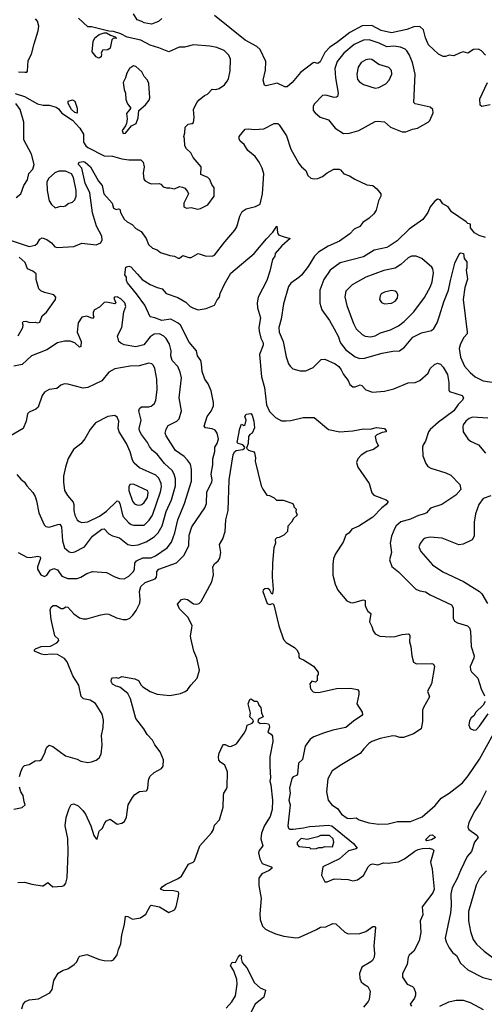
# Model space of a CAD drawing. Extents: x 1921360 to 2014538, y 768294 to 907744.
# Tile 378 of 412: x 1996944 to 2000905, y 859853 to 868250. Entities that reach past the tile are written whole.
import ezdxf

# ---------------------------------------------------------------- set-up
doc = ezdxf.new("R2010")
doc.units = 0

msp = doc.modelspace()

# ---------------------------------------------------------------- linework, layer by layer
at = {"layer": '0CON10XD'}
for points in [[(1998155, 868261.4), (1998126.2, 868235), (1998067.7, 868212.3), (1998005, 868224.7), (1997985, 868235.6), (1997945, 868247.8), (1997915, 868300)], [(2000694.2, 867965.8), (2000645, 867942), (2000605, 867946.7), (2000575, 867936.2), (2000555, 867936.2), (2000515, 867956.2), (2000430.8, 868035), (2000404.4, 868095), (2000387.1, 868165), (2000355, 868191.4), (2000305, 868190.8), (2000245, 868166.9), (2000115, 868137.9), (2000025, 868159.1), (1999945, 868201.7), (1999865, 868199), (1999758.3, 868141.7), (1999645, 868052.4), (1999587.9, 868015), (1999545, 867970.5), (1999505, 867890), (1999485, 867877.5), (1999455, 867886), (1999445, 867881.2), (1999339.4, 867800.6), (1999267.1, 867715), (1999223.6, 867676.4), (1999205, 867676.7), (1999138.3, 867708.3), (1999045, 867686.7), (1999030.7, 867690.7), (1999019.2, 867735), (1999039.5, 867820.5), (1999041.5, 867895), (1998993.3, 867995), (1998965, 868023.1), (1998865, 868075.9), (1998605, 868285.7)], [(1996905, 867620.8), (1996985.2, 867595.2), (1997095, 867532.1), (1997145, 867521.9), (1997195, 867520.6), (1997255, 867503.1), (1997275, 867488.9), (1997304, 867454), (1997395, 867392.4), (1997455.2, 867325.2), (1997486.4, 867275), (1997488.8, 867205), (1997508.5, 867175), (1997525, 867161.2), (1997665, 867088), (1997735, 867085.8), (1997814.4, 867064.4), (1997875.4, 867055.4), (1997976.7, 867055), (1997996, 867035), (1998005.8, 866995), (1997997.7, 866942.3), (1998001.1, 866891.1), (1998013.3, 866875), (1998045, 866858), (1998065, 866850.8), (1998134.2, 866854.2), (1998148.1, 866848.1), (1998167.5, 866825), (1998195, 866816), (1998225, 866817.5), (1998265, 866809.2), (1998305, 866828), (1998333.3, 866823.3), (1998353, 866813), (1998375.8, 866785.8), (1998383.3, 866765), (1998343.3, 866685), (1998343.9, 866653.9), (1998365, 866642.5), (1998405, 866647.5), (1998464.1, 866634.1), (1998485, 866638.8), (1998548.3, 866671.7), (1998603.3, 866745), (1998602, 866815), (1998581.2, 866845), (1998566.1, 866886.1), (1998547.5, 866905), (1998489.3, 866929.3), (1998491.2, 866995), (1998423.3, 867075), (1998403.3, 867115), (1998365, 867150), (1998351.2, 867175), (1998350, 867235), (1998342.5, 867255), (1998351.2, 867285), (1998353.8, 867335), (1998379.3, 867360.7), (1998415, 867364), (1998425, 867372.5), (1998431.2, 867415), (1998425.8, 867485), (1998454.5, 867545.5), (1998473.4, 867566.6), (1998520, 867605), (1998545, 867616), (1998585, 867658), (1998615, 867656.2), (1998645.7, 867664.3), (1998690, 867695), (1998714.1, 867725.9), (1998724.1, 867745.9), (1998737.5, 867815), (1998742, 867915), (1998726.8, 867946.8), (1998688.3, 867988.3), (1998624.1, 868014.1), (1998565, 868025.8), (1998425, 868035.8), (1998350, 868015), (1998302.5, 868015), (1998215, 867975.8), (1998131.1, 868011.1), (1998055, 868034.4), (1997975.9, 868075.9), (1997860.6, 868100.6), (1997805, 868130.4), (1997745, 868150), (1997702.9, 868152.9), (1997555, 868188.9), (1997525, 868190.8), (1997444.7, 868264.7)], [(1996933.3, 867806.7), (1996987.6, 867802.4), (1997005, 867804.2), (1997009.7, 867810.3), (1997017.3, 867902.7), (1997044.3, 867955), (1997065.8, 868044.2), (1997102, 868155), (1997106, 868195), (1997095, 868237.5), (1997077.3, 868257.3)], [(1997615, 867922), (1997595, 867933.8), (1997561.9, 867975), (1997570.8, 868065), (1997583.9, 868096.1), (1997622.5, 868125), (1997665, 868138.8), (1997685, 868138.8), (1997718.3, 868118.3), (1997757.5, 868105), (1997767.5, 868095), (1997765, 868090), (1997745, 868092.5), (1997730.5, 868079.5), (1997715, 868008), (1997695, 867994.2), (1997650.7, 867989.3), (1997637.5, 867965), (1997642.5, 867955), (1997638, 867935), (1997625, 867924), (1997615, 867922)], [(1999705, 867280), (1999755, 867284), (1999835.6, 867304.4), (1999975, 867382), (1999995, 867386), (2000055, 867378.8), (2000105, 867333.8), (2000203.6, 867293.6), (2000235, 867293.3), (2000292.5, 867317.5), (2000335, 867326), (2000427.5, 867375), (2000440.7, 867389.3), (2000470, 867455), (2000466.2, 867485), (2000445, 867503.8), (2000315, 867534), (2000304, 867545), (2000316.9, 867785), (2000294.2, 867884.2), (2000265, 867954), (2000245, 867985.8), (2000229.8, 867999.8), (2000190, 868015), (2000135, 868023.2), (2000075, 868019.7), (2000008.7, 868051.3), (1999925, 868077.3), (1999875, 868075.4), (1999795, 868037.5), (1999706.5, 867965), (1999652.1, 867895), (1999630, 867835), (1999635.3, 867755.3), (1999660, 867625), (1999654.2, 867595.8), (1999645, 867588.8), (1999625, 867587.5), (1999555, 867608), (1999526.1, 867603.9), (1999455, 867530), (1999445, 867510), (1999446.7, 867475), (1999463.3, 867455), (1999505, 867420), (1999575.8, 867395.8), (1999634.4, 867324.4), (1999705, 867280)], [(2000915, 867947.5), (2000881.2, 867985), (2000855, 867999.2), (2000814.2, 867995.8), (2000765, 867963.8), (2000725, 867976.7), (2000694.2, 867965.8)], [(1999975, 867667.5), (2000005, 867670.8), (2000065, 867702.5), (2000095, 867734), (2000118.1, 867785), (2000115, 867817.5), (2000092.7, 867842.7), (2000005, 867866.9), (1999945, 867910.8), (1999925, 867914.6), (1999895, 867908.2), (1999856, 867884), (1999830, 867845), (1999817.7, 867785), (1999825, 867740), (1999840.5, 867720.5), (1999875, 867696.9), (1999975, 867667.5)], [(1997825, 867280), (1997845, 867282), (1997896.1, 867343.9), (1997936.7, 867365), (1997953, 867413), (1997960, 867475), (1998016, 867525), (1998048, 867565), (1998053.8, 867585), (1998044, 867705), (1998034.2, 867734.2), (1998005.9, 867765.9), (1997985.9, 867805.9), (1997935, 867850), (1997915, 867856.7), (1997880, 867835), (1997856, 867795), (1997846, 867755), (1997826.2, 867715), (1997834.2, 867655), (1997846, 867625), (1997849.5, 867569.5), (1997864.1, 867534.1), (1997890, 867495), (1997855, 867450), (1997860, 867405), (1997853.3, 867365), (1997846.1, 867343.9), (1997816.7, 867305), (1997825, 867280)], [(2000955, 867524), (2000885, 867508.8), (2000871.2, 867521.2), (2000868.2, 867575), (2000932.2, 867715)], [(1996915, 866733.8), (1996953.8, 866765), (1996978, 866835), (1997011.2, 866885), (1997022.3, 866937.7), (1997055.7, 866975), (1997066, 867015), (1997045, 867103.3), (1996978, 867225), (1996980, 867375), (1996947.3, 867485), (1996911.5, 867535)], [(1997435, 867452.5), (1997415, 867458.9), (1997384.5, 867485), (1997356.2, 867535), (1997357.5, 867555), (1997395, 867567.5), (1997413.8, 867555), (1997434.4, 867495), (1997435, 867452.5)], [(1997501.1, 867035), (1997546.1, 866995), (1997615, 866874.2), (1997647.1, 866835), (1997661.5, 866765), (1997733.1, 866685), (1997745, 866642), (1997765, 866630.6), (1997785, 866638.6), (1997797.5, 866635), (1997801.9, 866605), (1997835, 866548), (1997861.2, 866525), (1997903, 866503), (1997935, 866468.8), (1997978.8, 866445), (1998023, 866383), (1998041.9, 866331.9), (1998075, 866301.4), (1998115, 866288), (1998145, 866264.3), (1998225, 866239.2), (1998265, 866234), (1998295, 866217.5), (1998305, 866217.5), (1998335, 866240), (1998385, 866222.9), (1998405, 866222.9), (1998465, 866255.8), (1998525, 866236.9), (1998585, 866234.2), (1998605, 866242), (1998693.1, 866355), (1998778.6, 866455), (1998794.2, 866485), (1998821.4, 866575), (1998842, 866615), (1998875, 866637.5), (1998955, 866656), (1998994, 866676), (1999013.6, 866765), (1999025.4, 866934.6), (1999011.5, 866985), (1998986.7, 867035), (1998952.5, 867085), (1998888.8, 867135), (1998857.3, 867187.3), (1998823.8, 867215), (1998813.8, 867235), (1998816.4, 867253.6), (1998865, 867316.7), (1998895, 867320), (1998945, 867314), (1999025, 867320.8), (1999115, 867363.8), (1999145, 867364), (1999157.5, 867355), (1999219.5, 867259.5), (1999255.5, 867145), (1999322.5, 867025), (1999345.6, 866995.6), (1999383.8, 866965), (1999401.2, 866921.2), (1999425, 866900), (1999455, 866893.8), (1999486.4, 866896.4), (1999525, 866912.5), (1999564.5, 866945.5), (1999623.3, 866975), (1999666.8, 866976.8), (1999679.7, 866969.7), (1999706.4, 866936.4), (1999755, 866918.8), (1999800.5, 866890.5), (1999905, 866842.5), (1999955, 866836.2), (1999987.7, 866807.7), (2000022, 866765), (2000023.8, 866745), (2000002.5, 866705), (1999984.2, 866625.8), (1999964.2, 866595.8), (1999923.2, 866556.8), (1999870, 866520), (1999844.3, 866485.7), (1999795.7, 866464.3), (1999759.4, 866425), (1999669.5, 866360.5), (1999575, 866320), (1999492.1, 866267.9), (1999456.9, 866235), (1999404.3, 866145), (1999347.4, 866072.6), (1999325, 866050.8), (1999255.4, 866004.6), (1999235.4, 865974.6), (1999193.6, 865826.4), (1999172.2, 865695), (1999154.4, 865625), (1999155.5, 865585), (1999190.4, 865505), (1999217.1, 865375), (1999235.7, 865315.7), (1999248.8, 865295), (1999273.4, 865273.4), (1999335, 865256), (1999385, 865256), (1999445, 865284), (1999515, 865351.2), (1999545, 865356), (1999635, 865314.3), (1999665, 865292.5), (1999686.2, 865265), (1999704.1, 865224.1), (1999744.4, 865174.4), (1999759.7, 865139.7), (1999785, 865120), (1999805, 865120), (1999845.8, 865135.8), (1999860.3, 865130.3), (1999896.2, 865095), (1999953.4, 865073.4), (2000055, 865082), (2000135, 865102), (2000255, 865152.9), (2000315, 865157.5), (2000355, 865172.9), (2000426.2, 865235), (2000445, 865276.7), (2000479.5, 865310.5), (2000505, 865320), (2000531.2, 865311.2), (2000555, 865286.7), (2000591.5, 865225), (2000602.5, 865155), (2000602.9, 865095), (2000609.2, 865079.2), (2000717.5, 865045), (2000728.8, 865025), (2000719.2, 865005), (2000682.5, 864967.5), (2000646.5, 864915), (2000515, 864819.2), (2000445, 864756.4), (2000429.1, 864735), (2000403.5, 864656.5), (2000383.1, 864625), (2000378.1, 864605), (2000381.7, 864531.7), (2000405.5, 864465), (2000425, 864440.8), (2000450, 864425), (2000576.4, 864386.4), (2000618.8, 864365), (2000696.2, 864285), (2000706.2, 864245), (2000661.4, 864195), (2000544.4, 864115), (2000446.6, 864083.4), (2000411.4, 864045), (2000395, 864035.6), (2000345, 864021.4), (2000275, 863989.5), (2000195, 863968.9), (2000155, 863932.5), (2000141.9, 863915), (2000114.6, 863845.4), (2000102.2, 863785), (2000114.3, 863705.7), (2000096.2, 863645), (2000117.1, 863587.1), (2000175, 863541.2), (2000322.4, 863392.4), (2000355, 863378.6), (2000405, 863371.4), (2000444.6, 863344.6), (2000625, 863259.2), (2000638.6, 863235), (2000640, 863145), (2000650.9, 863120.9), (2000675.6, 863105.6), (2000761.7, 863081.7), (2000779.2, 863065), (2000787.1, 863035), (2000792.2, 862905), (2000820, 862825), (2000817.5, 862805), (2000786.2, 862735), (2000786.7, 862705), (2000795, 862687.5), (2000850, 862635), (2000877.5, 862545), (2000906, 862485)], [(1996861.3, 866371.3), (1997024.4, 866315.6), (1997075, 866327.5), (1997095.5, 866344.5), (1997115, 866380), (1997135, 866390), (1997175, 866376), (1997215, 866346.9), (1997243.5, 866313.5), (1997265, 866306.4), (1997405, 866315.7), (1997475, 866343.8), (1997595, 866330), (1997635, 866346.2), (1997647.3, 866372.7), (1997644.2, 866405), (1997598.5, 866488.5), (1997563.6, 866603.6), (1997540.8, 866775), (1997502.7, 866855), (1997473.1, 866983.1), (1997445.5, 867015), (1997443.8, 867025), (1997455, 867035.8), (1997485, 867041.6), (1997501.1, 867035)], [(1997245, 866646.7), (1997275, 866653.8), (1997295, 866660), (1997315, 866656.7), (1997335, 866663.3), (1997356.1, 866683.9), (1997395, 866693.1), (1997415.3, 866714.7), (1997424.2, 866744.2), (1997426.5, 866795), (1997403.2, 866905), (1997385, 866935.5), (1997335, 866957.9), (1997277.8, 866957.8), (1997243.3, 866945), (1997189.2, 866895), (1997174, 866865), (1997179.2, 866795), (1997196, 866705), (1997215, 866673.3), (1997245, 866646.7)], [(2000916.4, 866393.6), (2000860.3, 866410.3), (2000821.7, 866431.7), (2000788.8, 866475), (2000787.5, 866507.5), (2000765, 866513.3), (2000750, 866525), (2000625, 866612.5), (2000597.5, 866655), (2000550.7, 866680.7), (2000530, 866715), (2000505, 866720), (2000480.7, 866699.3), (2000445, 866653.8), (2000425, 866606.7), (2000381.2, 866545), (2000265, 866464.3), (2000161.4, 866365), (2000095, 866319.4), (2000075, 866308.1), (1999965.4, 866284.6), (1999875, 866228.5), (1999675, 866175.5), (1999591.9, 866115), (1999537.3, 866035), (1999503.5, 865945), (1999503.2, 865833.2), (1999520.8, 865775), (1999585.6, 865685), (1999626.5, 865615), (1999662.9, 865545), (1999673.6, 865505), (1999685.6, 865485), (1999725.6, 865435), (1999805, 865375.4), (1999845, 865361.8), (1999885, 865364.6), (2000035, 865406.7), (2000125, 865424.5), (2000182.5, 865425), (2000223.6, 865456.4), (2000295, 865541.9), (2000368.9, 865581.1), (2000455, 865600), (2000475, 865616), (2000502.5, 865665), (2000524.6, 865725), (2000560, 865845), (2000600.4, 865945), (2000617.5, 866025), (2000655, 866172.5), (2000695, 866257.5), (2000705, 866262.5), (2000727.5, 866255), (2000732.5, 866215), (2000756.7, 866185), (2000756.7, 866135), (2000750, 866115), (2000761.7, 866038.3), (2000739.4, 865965), (2000725.4, 865865.4), (2000760.5, 865585), (2000757.9, 865572.1), (2000731.3, 865538.7), (2000701.5, 865485), (2000691.5, 865445), (2000701.3, 865371.3), (2000736.7, 865295), (2000785, 865241.9), (2000828.8, 865205), (2000895, 865171.3), (2001046.4, 865146.4)], [(1998595.8, 864955.8), (1998597.1, 864985), (1998576.9, 865085), (1998550.6, 865145), (1998522.9, 865185), (1998498.9, 865248.9), (1998495.3, 865315), (1998486.9, 865345), (1998459.2, 865385), (1998452.7, 865425), (1998390, 865500), (1998315.2, 865645.2), (1998295, 865662.8), (1998232, 865695), (1998155, 865686), (1998095, 865708.4), (1998055.4, 865715.4), (1998010.8, 865815), (1997941.1, 865911.1), (1997862.2, 866005), (1997853.1, 866025), (1997853.3, 866053.3), (1997840, 866075), (1997848.9, 866141.1), (1997875, 866148.5), (1997891.7, 866141.7), (1997949.5, 866079.5), (1997988, 866035), (1998055, 865991.9), (1998115, 865965.8), (1998158.8, 865955), (1998194, 865915), (1998291.9, 865881.9), (1998360.8, 865840.8), (1998397.8, 865805), (1998425, 865788.8), (1998465, 865776.4), (1998533.3, 865786.7), (1998605, 865816.7), (1998627.7, 865862.3), (1998646.2, 865885), (1998653.3, 865915), (1998690.6, 865995), (1998745, 866088), (1998942.9, 866255), (1999047.3, 866382.7), (1999102, 866438), (1999135, 866490), (1999141.2, 866435), (1999150, 866415), (1999197.7, 866397.7), (1999250, 866385), (1999178.8, 866321.2), (1999121.2, 866255), (1999118, 866235), (1999100, 866205), (1999077.8, 866105), (1999051.5, 866025), (1998977.5, 865885), (1998967.7, 865835), (1998972.4, 865792.4), (1998997.5, 865707.5), (1998983.9, 865625), (1998986.1, 865595), (1999001.2, 865535), (1999020.5, 865495), (1999018.8, 865475), (1998988.2, 865395), (1999005.4, 865205), (1999032.2, 865112.2), (1999047.3, 864965), (1999075, 864909.2), (1999125, 864857.5), (1999175, 864830), (1999215, 864828), (1999255, 864831.2), (1999361.2, 864858.8), (1999455, 864858.8), (1999576.6, 864756.6), (1999674.2, 864734.2), (1999783.4, 864743.4), (1999875, 864760), (1999931.2, 864758.8), (1999985, 864773.3), (2000055, 864763.3), (2000070, 864745), (2000067.5, 864735), (2000035, 864729.2), (1999989.7, 864710.3), (1999975.6, 864695), (1999982.7, 864652.7), (2000003.3, 864615), (1999960, 864585), (1999905, 864566.9), (1999855, 864537.8), (1999825.6, 864505), (1999814.4, 864475), (1999825.6, 864435), (1999922.9, 864295), (1999946.7, 864215), (1999964.3, 864194.3), (2000008.8, 864178.8), (2000067.5, 864155), (2000082.5, 864145), (2000083.3, 864135), (2000070, 864115), (2000033, 864087), (1999955, 864007.5), (1999835, 863930), (1999775.9, 863904.1), (1999753.3, 863875), (1999725.8, 863854.2), (1999700.8, 863795), (1999636.9, 863695), (1999620, 863655), (1999612.5, 863605), (1999614.1, 863514.1), (1999633.8, 863435), (1999656.4, 863386.4), (1999732.5, 863295), (1999765, 863278.8), (1999785, 863276), (1999875, 863303.8), (1999888.3, 863298.3), (1999890, 863255), (1999900, 863225), (1999912.5, 863205), (1999936.7, 863185), (1999925.7, 863115), (1999947.5, 863075), (1999958.3, 863038.3), (1999975, 863013.3), (2000015, 862994), (2000105, 862987.5), (2000145, 862990.8), (2000205, 863007.5), (2000255, 863013.8), (2000265, 863010), (2000271.2, 862995), (2000266.2, 862945), (2000277.5, 862905), (2000286.2, 862825), (2000301.7, 862771.7), (2000326.1, 862756.1), (2000458.3, 862758.3), (2000473.3, 862753.3), (2000481.2, 862735), (2000454.2, 862585.8), (2000420, 862525), (2000438.8, 862475), (2000386, 862385), (2000378.3, 862361.7), (2000378.5, 862265), (2000366.7, 862203.3), (2000301.5, 862158.5), (2000215, 862129.1), (2000185, 862127.5), (2000151.1, 862141.1), (2000125, 862142.3), (2000018.6, 862121.4), (1999946.5, 862093.5), (1999921.9, 862078.1), (1999876.8, 862033.2), (1999847.3, 861992.7), (1999690.9, 861899.1), (1999609.4, 861845), (1999572.5, 861775), (1999560.8, 861665), (1999575, 861594), (1999605, 861553.1), (1999652.4, 861522.4), (1999688.6, 861475), (1999735, 861440.5), (1999765, 861436.5), (1999814.2, 861444.2), (1999837, 861427), (1999922.1, 861402.1), (2000005, 861390), (2000085, 861392.9), (2000165, 861411.9), (2000277.3, 861412.7), (2000375, 861452), (2000485, 861549.1), (2000537.6, 861612.4), (2000606.4, 861653.6), (2000718.6, 861741.4), (2000768.5, 861801.5), (2000864.6, 861945), (2000985, 862160)], [(1996931.2, 865555), (1996970.8, 865625), (1996973.9, 865643.9), (1996968.8, 865665), (1996974, 865675), (1996995, 865680), (1997028.8, 865668.8), (1997075, 865670), (1997095, 865663.8), (1997115, 865670), (1997136.2, 865725), (1997172.9, 865757.1), (1997250, 865865), (1997252.5, 865885), (1997235, 865902.5), (1997154.1, 865924.1), (1997125, 865936.7), (1997105.9, 865955.9), (1997084.3, 866035), (1997083.6, 866083.6), (1997055, 866106), (1997011.2, 866125), (1996989.5, 866179.5), (1996938.6, 866225)], [(1999935, 865546.5), (1999975, 865553.1), (2000020.8, 865579.2), (2000105.9, 865604.1), (2000175, 865639.6), (2000221.8, 865675), (2000305, 865758.1), (2000395, 865882.5), (2000447.5, 865975), (2000461.5, 866015), (2000471.7, 866091.7), (2000467.1, 866125), (2000459.3, 866139.3), (2000373.2, 866213.2), (2000325, 866234.4), (2000285, 866234.4), (2000255, 866218.6), (2000195, 866162.9), (2000145, 866130), (2000048.3, 866111.7), (1999895, 866055.5), (1999779.8, 865990.2), (1999723.8, 865936.2), (1999716.5, 865886.5), (1999733.1, 865813.1), (1999789.5, 865659.5), (1999813.9, 865613.9), (1999864.2, 865565), (1999890.9, 865550.9), (1999935, 865546.5)], [(2000055, 865826.2), (2000115, 865834), (2000145, 865850), (2000164, 865875), (2000168.8, 865905), (2000160, 865925), (2000145.6, 865935.6), (2000115, 865939.4), (2000054.3, 865925.7), (2000027.3, 865912.7), (2000016.2, 865895), (2000011.2, 865865), (2000028.3, 865838.3), (2000055, 865826.2)], [(1996931.2, 863705), (1997005, 863665.7), (1997035, 863662.9), (1997095.7, 863675.7), (1997119.7, 863669.7), (1997120.8, 863655), (1997095.5, 863585), (1997096.2, 863565), (1997125, 863515.8), (1997155, 863502.9), (1997175, 863514), (1997204, 863555), (1997235, 863568.9), (1997265, 863558.1), (1997303.8, 863505), (1997355, 863485.6), (1997435, 863485.8), (1997465, 863495.7), (1997515, 863527.1), (1997565, 863544), (1997685, 863535.8), (1997755, 863499.2), (1997795, 863485.8), (1997835, 863482), (1997875, 863504.3), (1997914.4, 863545), (1997923.5, 863565), (1997926.8, 863615), (1997940.5, 863635), (1997995, 863660), (1998065, 863660.9), (1998101.5, 863678.5), (1998202.2, 863745), (1998236.8, 863795), (1998266.2, 863873.8), (1998292.2, 863985), (1998347.8, 864125), (1998407.3, 864315), (1998408.5, 864415), (1998398.9, 864458.9), (1998375.5, 864495), (1998345.7, 864525.7), (1998272.8, 864575), (1998192.4, 864702.4), (1998185.3, 864725), (1998192.9, 864757.1), (1998210, 864790), (1998283.3, 864825), (1998303.3, 864845), (1998322.5, 864915), (1998304.5, 865025), (1998311.4, 865098.6), (1998323.5, 865195), (1998313.1, 865245), (1998291.4, 865291.4), (1998244.3, 865345), (1998233.8, 865383.8), (1998235.4, 865425), (1998222.4, 865482.4), (1998192.6, 865532.6), (1998171.9, 865551.9), (1998135, 865570.5), (1998090.9, 865569.1), (1998055.6, 865545), (1998002.2, 865477.8), (1997935, 865461.1), (1997835, 865477.5), (1997805, 865490.5), (1997788.9, 865505), (1997778.1, 865555), (1997813.6, 865626.4), (1997832.2, 865757.8), (1997850, 865805), (1997839.2, 865835), (1997805, 865870), (1997775, 865887.5), (1997752.5, 865885), (1997746.2, 865875), (1997763.3, 865835), (1997753.8, 865826.2), (1997685, 865841.2), (1997665, 865839.5), (1997625, 865800), (1997582.9, 865775), (1997570, 865755), (1997571.4, 865731.4), (1997576.7, 865715), (1997565, 865703.3), (1997515, 865722.3), (1997475, 865712.5), (1997443.1, 865665), (1997434, 865585), (1997467.1, 865505), (1997465, 865462.5), (1997455, 865458.8), (1997414, 865495), (1997375, 865508.2), (1997325, 865508.2), (1997265, 865493.9), (1997175, 865434.7), (1997045, 865384.2), (1996965, 865310.6), (1996893.3, 865295)], [(1997385, 863707.1), (1997415, 863712.9), (1997495, 863754.4), (1997565.4, 863845), (1997645, 863906.7), (1997665, 863907.5), (1997705, 863865.8), (1997735, 863847.5), (1997795, 863831.4), (1997865, 863774.4), (1997904.6, 863764.6), (1997955, 863770.8), (1998023.2, 863796.8), (1998090, 863840), (1998125.7, 863874.3), (1998158.7, 863935), (1998194.1, 864055), (1998238.8, 864155), (1998270.9, 864275), (1998272, 864335), (1998261.8, 864375), (1998245.2, 864405.2), (1998179.5, 864465), (1998114.7, 864544.7), (1998077.5, 864575), (1998049.3, 864610.7), (1998034.2, 864645), (1997981.7, 864711.7), (1997966.4, 864745), (1997962.7, 864765), (1997978.2, 864835), (1997960.9, 864915), (1997965.5, 864934.5), (1997982.2, 864947.8), (1998045, 864948.1), (1998064.6, 864955.4), (1998092, 864978), (1998105.6, 865005), (1998116.4, 865095), (1998113.2, 865185), (1998095.3, 865275.3), (1998085, 865300.8), (1998070, 865315), (1998045, 865320.5), (1997962.1, 865297.9), (1997885, 865295.3), (1997755, 865273.3), (1997704.5, 865245.5), (1997645, 865170.8), (1997525, 865114.4), (1997485, 865107.8), (1997355, 865142), (1997326.4, 865143.6), (1997295, 865132.5), (1997260, 865105), (1997195, 865095.8), (1997154, 865075), (1997135.7, 865045), (1997100, 864945), (1997082.1, 864927.9), (1997025.8, 864904.2), (1997010.3, 864889.7), (1996999.2, 864825), (1996974, 864765), (1996766.7, 864645)], [(1996942.9, 861795), (1996952.9, 861835), (1996971.4, 861875), (1996985, 861889.2), (1997025, 861898.8), (1997075, 861930), (1997115, 861932.5), (1997129.3, 861940.7), (1997158, 861995), (1997166.4, 862026.4), (1997175, 862047.5), (1997195, 862062.5), (1997225, 862050.8), (1997335, 861971.4), (1997432.4, 861942.4), (1997465, 861925.7), (1997524.1, 861915.9), (1997555, 861920), (1997595, 861936), (1997620, 861955), (1997637.5, 861985), (1997645.8, 862065), (1997641.9, 862145), (1997655.6, 862215), (1997657.1, 862275), (1997647, 862327), (1997589.2, 862419.2), (1997545, 862445.6), (1997486.9, 862456.9), (1997466.8, 862476.8), (1997447.8, 862575), (1997398.1, 862655), (1997347.9, 862775), (1997325, 862803.5), (1997265, 862835.8), (1997215, 862839.5), (1997155, 862834), (1997128.6, 862838.6), (1997070, 862865), (1997070, 862875), (1997078.8, 862885), (1997127.5, 862905), (1997205, 862908.1), (1997259.2, 862935), (1997277.1, 862955), (1997275, 862965.8), (1997243.1, 862995), (1997212.5, 863135), (1997203, 863217), (1997211.2, 863238.8), (1997230, 863255), (1997255, 863255.6), (1997298.3, 863228.3), (1997315, 863228), (1997337.3, 863242.7), (1997355, 863240), (1997405, 863182.9), (1997455, 863149.2), (1997485, 863140), (1997515, 863141.2), (1997635, 863176), (1997685, 863184), (1997705, 863180.8), (1997769.5, 863149.5), (1997825, 863133.8), (1997856.4, 863133.6), (1997882.5, 863145), (1997909.1, 863170.9), (1997937.4, 863212.6), (1997966.9, 863275), (1997971.5, 863305), (1997965.3, 863375), (1997977.2, 863415), (1998015, 863450.9), (1998098.9, 863481.1), (1998110.6, 863495), (1998112.2, 863517.8), (1998112.2, 863545), (1998130, 863565), (1998280.5, 863619.5), (1998345, 863684.2), (1998385.3, 863764.7), (1998388.2, 863855), (1998411.8, 863925), (1998523.8, 864086.2), (1998535.5, 864125), (1998540.6, 864225), (1998582.9, 864305), (1998585.7, 864325), (1998577.8, 864375), (1998591.1, 864455), (1998591.9, 864505), (1998607.3, 864567.3), (1998608.6, 864605), (1998627.5, 864635), (1998638.2, 864675), (1998627.3, 864725), (1998609.1, 864749.1), (1998585, 864761.5), (1998528.3, 864768.3), (1998516.7, 864785), (1998543.3, 864865), (1998577.6, 864912.4), (1998595.8, 864955.8)], [(1996927, 860893), (1996985, 860896), (1997047.3, 860877.3), (1997135, 860863.8), (1997145, 860863.8), (1997185, 860891.2), (1997225, 860856.2), (1997305, 860860), (1997323.6, 860866.4), (1997336.2, 860885), (1997347.3, 860932.7), (1997357.3, 861147.3), (1997353.3, 861266.7), (1997331.7, 861375), (1997339.7, 861445), (1997365, 861524.4), (1997383.6, 861556.4), (1997405, 861562), (1997441.5, 861545), (1997483.4, 861505), (1997504.7, 861475), (1997549.1, 861375), (1997575, 861292), (1997595, 861263.8), (1997605, 861262.5), (1997620.5, 861329.5), (1997651.2, 861355), (1997669.3, 861400.7), (1997685, 861416.7), (1997715, 861432.5), (1997775, 861390), (1997815, 861397.5), (1997837.7, 861412.3), (1997855, 861450), (1997870, 861555), (1997905, 861616.7), (1997925, 861641.2), (1997965, 861668.8), (1998025.9, 861674.1), (1998035.9, 861694.1), (1998040.8, 861765), (1998054.2, 861795.8), (1998091.2, 861828.8), (1998152.5, 861865), (1998167.5, 861885), (1998169.3, 861939.3), (1998142.5, 862005), (1998095.9, 862065.9), (1998076, 862105), (1998032, 862155), (1998003.1, 862203.1), (1997935, 862290), (1997888.3, 862458.3), (1997865, 862503.3), (1997796.6, 862556.6), (1997765, 862566.2), (1997735, 862584), (1997724.2, 862605), (1997726.2, 862625), (1997735, 862636.2), (1997765, 862640), (1997786.4, 862633.6), (1997815, 862650), (1997925, 862630), (1997957.5, 862615), (1997978.8, 862575), (1997995, 862561.2), (1998055, 862520), (1998115, 862497.5), (1998225, 862488), (1998315, 862504), (1998355, 862520), (1998375.9, 862534.1), (1998403.3, 862575), (1998456.7, 862635), (1998475.9, 862704.1), (1998454, 862805), (1998428.8, 862865), (1998402.5, 862975), (1998400, 862995), (1998412, 863062), (1998414.4, 863085), (1998378.6, 863155), (1998306.2, 863225), (1998288.8, 863265), (1998323.8, 863305), (1998345, 863310.8), (1998374.2, 863304.2), (1998425, 863268.6), (1998455, 863264.3), (1998475, 863270.8), (1998492.1, 863287.9), (1998582.5, 863455), (1998596, 863515), (1998592, 863585), (1998605, 863608.8), (1998635.4, 863634.6), (1998651.3, 863658.7), (1998658.1, 863705), (1998647.1, 863775), (1998676.3, 863823.7), (1998696.2, 863885), (1998702.7, 863985), (1998721.2, 864065), (1998730.5, 864325), (1998765, 864540), (1998775.8, 864565), (1998790, 864575), (1998845, 864583.9), (1998861.4, 864595), (1998862.9, 864605), (1998845, 864624.4), (1998807.5, 864635), (1998796.7, 864645), (1998820.4, 864765), (1998835, 864800), (1998855, 864790), (1998865, 864797.5), (1998873.8, 864835), (1998863.3, 864865), (1998874.1, 864885.9), (1998915, 864891.2), (1998925, 864877.5), (1998939.2, 864825), (1998945, 864770), (1998925.8, 864724.2), (1998905, 864712.5), (1998894, 864695), (1998893.3, 864635), (1998876.9, 864595), (1998895, 864580), (1998938.8, 864565), (1998946, 864555), (1998953.8, 864515), (1998951.2, 864485), (1999003.8, 864275), (1999016.4, 864246.4), (1999050, 864195), (1999075, 864192.5), (1999115, 864172.5), (1999133, 864153), (1999191.7, 864151.7), (1999273, 864123), (1999282.5, 864105), (1999280, 864095), (1999300, 864075), (1999297.5, 864055), (1999310, 864025), (1999277.5, 863995), (1999262.5, 863965), (1999229.3, 863930.7), (1999227.5, 863885), (1999196.7, 863855), (1999155, 863833.8), (1999135, 863830), (1999121.7, 863818.3), (1999124, 863785), (1999112, 863745), (1999098, 863615), (1999096.7, 863495), (1999106.2, 863395), (1999100, 863355), (1999095, 863350), (1999077.5, 863385), (1999059.3, 863399.3), (1999035, 863396), (1999018.8, 863385), (1999016, 863375), (1999055, 863272.5), (1999075, 863262.5), (1999105, 863270), (1999115, 863250), (1999152.1, 863082.1), (1999192.5, 862965), (1999215, 862938.8), (1999285.8, 862895.8), (1999307.5, 862875), (1999323.3, 862845), (1999323.8, 862815), (1999330, 862805), (1999365, 862790), (1999448.3, 862738.3), (1999490, 862685), (1999490, 862665), (1999480, 862655), (1999480, 862615), (1999465, 862600), (1999435, 862610), (1999416.7, 862585), (1999423.8, 862545), (1999445, 862517.5), (1999465, 862511.2), (1999505, 862514), (1999645, 862547.1), (1999765, 862549.2), (1999823.3, 862536.7)], [(1997915, 863940), (1998005, 863940.8), (1998047, 863983), (1998076.8, 864025), (1998145.7, 864225), (1998152.6, 864265), (1998149.3, 864295), (1998129.4, 864339.4), (1998105.2, 864365.2), (1997965, 864427.9), (1997918.5, 864468.5), (1997904.6, 864495), (1997886.2, 864565), (1997854.5, 864635), (1997792.5, 864735), (1997784.1, 864765.9), (1997787.7, 864827.7), (1997775, 864860), (1997753.6, 864873.6), (1997695, 864866), (1997588.9, 864811.1), (1997544.6, 864755.4), (1997500, 864675), (1997465, 864634.2), (1997403.8, 864585), (1997357.5, 864507.5), (1997332.9, 864435), (1997317.7, 864357.7), (1997317.1, 864305), (1997326.9, 864235), (1997351.1, 864191.1), (1997398.5, 864135), (1997405.4, 864115), (1997405.4, 864065.4), (1997413.6, 864025), (1997434.4, 863985), (1997449.8, 863969.8), (1997475, 863961.1), (1997525, 863969.2), (1997625, 864017.5), (1997685, 864058.4), (1997775, 864145.6), (1997785, 864143.1), (1997797.5, 864125), (1997823.3, 864015), (1997871.5, 863961.5), (1997894.8, 863944.8), (1997915, 863940)], [(2000935, 864852.7), (2000805, 864860.5), (2000775, 864848.1), (2000747.5, 864825), (2000726.2, 864795), (2000722.3, 864777.7), (2000726.2, 864735), (2000765, 864676.7), (2000787.5, 864655), (2000855.5, 864625.5), (2000915, 864553.8)], [(1996920.7, 864370.7), (1996952.3, 864332.3), (1996985, 864307.5), (1997003.3, 864275), (1997055, 864216.7), (1997074.3, 864184.3), (1997087, 864147), (1997105.6, 864045), (1997151.2, 863941.2), (1997167.4, 863927.4), (1997195, 863921.8), (1997268.8, 863945), (1997285, 863947.1), (1997298.8, 863925), (1997307.5, 863805), (1997326.9, 863745), (1997365, 863710.6), (1997385, 863707.1)], [(1997965, 864108.9), (1997985, 864114.5), (1998005, 864131.4), (1998032.7, 864175), (1998040.4, 864215), (1998035, 864232), (1997915, 864288.2), (1997883.6, 864286.4), (1997873, 864267), (1997874.7, 864235), (1997904.8, 864144.8), (1997922.6, 864122.6), (1997941.7, 864111.7), (1997965, 864108.9)], [(2000961.5, 864188.5), (2000895, 864166.5), (2000860, 864115), (2000830.6, 864035), (2000819.4, 863965), (2000820, 863845), (2000801.4, 863815), (2000725, 863776.9), (2000687, 863773), (2000545, 863828.6), (2000445, 863836.9), (2000401.7, 863828.3), (2000385, 863818), (2000357.3, 863782.7), (2000347.5, 863755), (2000365, 863716.2), (2000465, 863602), (2000551.4, 863541.4), (2000727.7, 863457.7), (2000864.3, 863375), (2000885.7, 863355), (2000931.5, 863271.5)], [(1999823.3, 862536.7), (1999836, 862525), (1999836, 862495), (1999817.5, 862415), (1999863.3, 862345), (1999866, 862325), (1999860, 862315), (1999790.8, 862269.2), (1999724.2, 862215), (1999615, 862190.8), (1999534.7, 862165.3), (1999451.2, 862135), (1999420, 862115), (1999377.1, 862055), (1999355, 861940), (1999321.3, 861908.7), (1999312, 861815), (1999305, 861803.3), (1999275, 861792.5), (1999265, 861780), (1999245.7, 861695), (1999248.9, 861655), (1999239.6, 861595), (1999249.6, 861555), (1999230.9, 861375), (1999234.7, 861354.7), (1999245, 861346.9), (1999275, 861345.7), (1999365, 861357.1), (1999415, 861370), (1999462.7, 861372.7), (1999575, 861382), (1999606.2, 861375), (1999790.8, 861225), (1999821.2, 861185), (1999812.3, 861177.7), (1999747.5, 861162.5), (1999671.2, 861095), (1999528.8, 861025), (1999516.2, 860955), (1999545, 860897.5), (1999565, 860897.5), (1999625, 860923.8), (1999745, 860917.1), (1999785, 860905.8), (1999823.9, 860913.9), (1999875, 860951.2), (1999914, 861025), (1999935, 861046), (1999955, 861052), (1999997.5, 861042.5), (2000045, 861059.2), (2000085.8, 861055.8), (2000175, 861069.5), (2000225.2, 861094.8), (2000312.1, 861157.9), (2000342.5, 861172.5), (2000375, 861182.5), (2000435, 861186.1), (2000465, 861177.1), (2000474, 861165), (2000445.4, 861065), (2000460.9, 861005), (2000479.1, 860835), (2000465.9, 860804.1), (2000374.2, 860685), (2000380, 860615), (2000357.5, 860565), (2000363.8, 860465), (2000350, 860395), (2000303.8, 860305), (2000265, 860271.2), (2000256, 860255), (2000246.8, 860193.2), (2000208.8, 860115), (2000206.7, 860085), (2000247.5, 860025), (2000293.6, 860003.6), (2000305, 859992.5), (2000320, 859955), (2000319.3, 859930.7), (2000310, 859905), (2000272.5, 859855), (2000285, 859837.5)], [(1996962.5, 859815), (1996972.5, 859855), (1996993.9, 859876.1), (1997025, 859890), (1997105, 859898.8), (1997199.5, 859950.5), (1997221.7, 859978.3), (1997236.2, 860055), (1997270.7, 860119.3), (1997315, 860143.8), (1997355, 860156), (1997408.3, 860191.7), (1997432, 860215), (1997446.7, 860255), (1997457.5, 860265), (1997515, 860278), (1997625, 860236), (1997665, 860228), (1997725, 860223.8), (1997745, 860233.3), (1997776.2, 860275), (1997785, 860320), (1997805, 860370), (1997814.1, 860445.9), (1997838.8, 860535), (1997846.4, 860603.6), (1997865, 860602.5), (1997905, 860578.8), (1997975, 860591.2), (1998017.9, 860622.1), (1998055, 860690), (1998065, 860697.5), (1998135, 860683.3), (1998215, 860636.7), (1998265, 860657.5), (1998278.8, 860685), (1998298.8, 860775), (1998300.7, 860800.7), (1998295, 860812.5), (1998255, 860821.9), (1998170, 860825), (1998143.8, 860835), (1998159.2, 860855), (1998187.5, 860875), (1998294.2, 860925), (1998322.9, 860945), (1998382.3, 861047.7), (1998423.6, 861066.4), (1998435, 861077.5), (1998478.8, 861205), (1998578, 861315), (1998596, 861345), (1998605, 861380), (1998648, 861425), (1998677.5, 861535), (1998682, 861635), (1998683.3, 861655), (1998705.7, 861684.3), (1998712.5, 861705), (1998716.9, 861835), (1998693, 861893), (1998655, 861918.1), (1998641.1, 861935), (1998637.5, 861965), (1998643.8, 861995), (1998671.7, 862058.3), (1998681.7, 862068.3), (1998695, 862070), (1998725, 862053.8), (1998745, 862051.2), (1998791.2, 862075), (1998857.5, 862165), (1998874.4, 862195.6), (1998884.2, 862235), (1998925, 862251.1), (1998937.1, 862265), (1998935.8, 862275), (1998905.6, 862305), (1998912.9, 862335), (1998891.9, 862415), (1998906.4, 862453.6), (1998915, 862457.5), (1998945, 862438.8), (1998967, 862437), (1998975, 862430), (1998982.5, 862405), (1998998.8, 862385), (1999005, 862340), (1999020, 862305), (1998980, 862285), (1998974.2, 862265), (1998995, 862248), (1999035, 862251.9), (1999065, 862243.8), (1999072, 862235), (1999073.6, 862216.4), (1999060, 862175), (1999087.3, 862157.3), (1999100.5, 862140.5), (1999101.4, 862095), (1999075.6, 861964.4), (1999075.6, 861885), (1999081.8, 861785), (1999077.8, 861755), (1999086.2, 861725), (1999099.6, 861595), (1999095.4, 861514.6), (1999078.6, 861455), (1999031.9, 861378.1), (1999006.1, 861313.9), (1998999.1, 861265), (1999017.1, 861205), (1998984.5, 861165.5), (1998981.4, 861145), (1998991.4, 861095), (1999012, 861055), (1999087.5, 861025), (1999096.2, 861015), (1999070.8, 860995), (1999007.8, 860965), (1998982.4, 860927.6), (1998982.5, 860865), (1999001.9, 860755), (1998991.2, 860625), (1998993.3, 860575), (1999015, 860520), (1999040, 860495), (1999069.3, 860479.3), (1999125, 860453.3), (1999195, 860433.8), (1999299.5, 860419.5), (1999325, 860424), (1999395, 860453.3), (1999475, 860490), (1999508.3, 860511.7), (1999555, 860513.3), (1999615, 860543.3), (1999640.7, 860540.7), (1999717, 860467), (1999745, 860453.3), (1999845, 860457.5), (1999895, 860473.3), (1999955, 860516.2), (1999975, 860517.5), (1999978.3, 860508.3), (1999962.3, 860352.3), (1999969.2, 860285), (1999965.7, 860254.3), (1999953, 860227), (1999938.8, 860215), (1999859.7, 860170.3), (1999841.4, 860115), (1999844.2, 860075), (1999855.9, 860045.9), (1999875, 860026.7), (1999912.5, 860005), (1999933.3, 859965), (1999923.3, 859895), (1999915, 859877.5), (1999875, 859827.5)], [(2000913.3, 862435), (2000895.9, 862404.1), (2000833.8, 862345), (2000815.9, 862314.1), (2000792.7, 862297.3), (2000779.5, 862270.5), (2000773.8, 862235), (2000786.1, 862206.1), (2000815, 862190), (2000835, 862194), (2000865.4, 862224.6), (2000939.2, 862330.8)], [(1996895, 861516.7), (1996965, 861532.5), (1996990, 861555), (1996980.7, 861580.7), (1996974.1, 861634.1), (1996953.8, 861665), (1996942, 861705)], [(2000922.4, 861675), (2000869, 861571), (2000823.6, 861503.6), (2000773.8, 861405), (2000764.3, 861364.3), (2000774, 861345), (2000841.2, 861295), (2000852, 861275), (2000821.8, 861235), (2000795.7, 861155), (2000759.4, 861115), (2000701.1, 860995), (2000674.4, 860925), (2000632.2, 860845), (2000620.9, 860795), (2000623.1, 860695), (2000617.3, 860632.7), (2000571.8, 860418.2), (2000580.6, 860385), (2000605.9, 860335), (2000635, 860296.1), (2000669.4, 860269.4), (2000702.5, 860205), (2000765, 860146.9), (2000893.1, 860083.1), (2000995, 860055.5)], [(1999425, 861180), (1999475, 861182.5), (1999495, 861190), (1999525, 861190), (1999545, 861200), (1999610, 861195), (1999622.5, 861235), (1999617.5, 861265), (1999585, 861292.5), (1999508.3, 861291.7), (1999485, 861280), (1999395, 861257.5), (1999345, 861267.5), (1999308.3, 861231.7), (1999310, 861215), (1999325, 861200), (1999415, 861190), (1999425, 861180)], [(2000415, 861246.2), (2000404.2, 861255), (2000443.3, 861295), (2000465, 861298.8), (2000490, 861275), (2000455, 861254.4), (2000415, 861246.2)], [(2000925, 860990), (2000864.7, 860925.3), (2000835, 860868), (2000769.6, 860645), (2000771.5, 860565), (2000788.9, 860475), (2000811.4, 860405), (2000840, 860365), (2000904.3, 860305), (2001014.1, 860224.1)], [(1998705, 859819.4), (1998753.6, 859875), (1998784.6, 859925), (1998798.2, 860025), (1998795.5, 860065.5), (1998769.5, 860139.5), (1998741.2, 860185), (1998755, 860212.5), (1998785, 860210), (1998806, 860255), (1998825, 860273.8), (1998833.8, 860265), (1998831.4, 860245), (1998840.8, 860210.8), (1998880, 860165), (1998947, 860037), (1998993, 859993), (1999040, 859975), (1999024.2, 859915), (1998952, 859855), (1998900.8, 859755)], [(2000525, 859838), (2000603.3, 859875), (2000665, 859889.4), (2000725, 859888.6), (2000785, 859868.6), (2000895, 859810)]]:
    msp.add_lwpolyline(points, dxfattribs=at)

doc.saveas('drawing.dxf')
